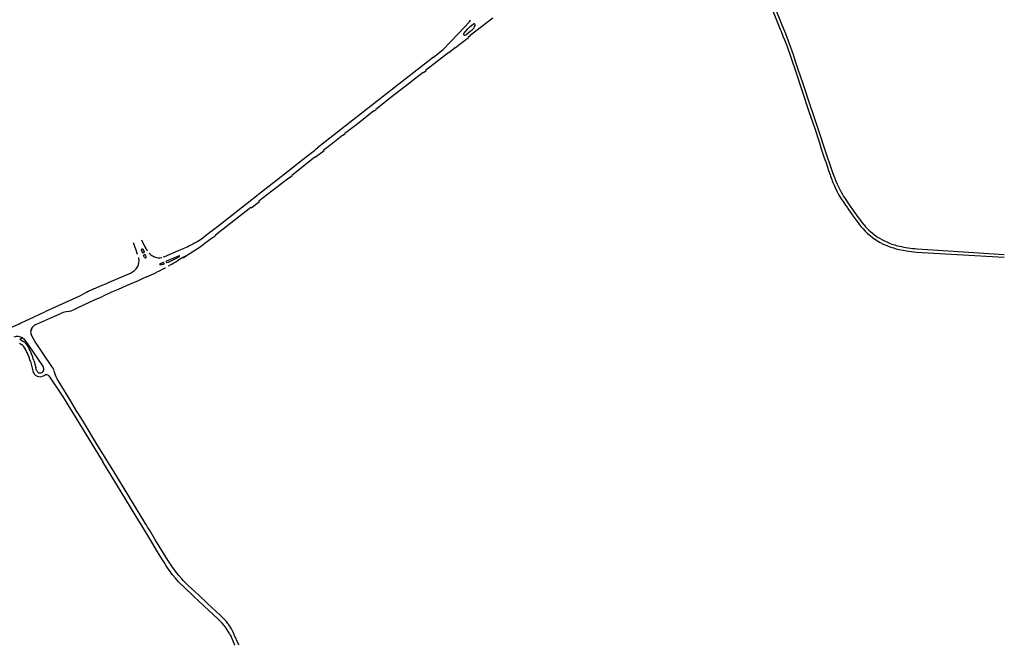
# Model space of a CAD drawing. Extents: x 148869 to 161638, y 453607 to 469810.
# Tile 1029 of 1056: x 159154.97 to 159168.11, y 459854.18 to 459862.53. Entities that reach past the tile are written whole.
import ezdxf

# ---------------------------------------------------------------- set-up
doc = ezdxf.new("R2010")
doc.units = 0
doc.layers.add('LKI_V01_KANTRIJWEG', color=252, linetype='CONTINUOUS')

msp = doc.modelspace()

# ---------------------------------------------------------------- linework, layer by layer
at = {"layer": 'LKI_V01_KANTRIJWEG'}
for p, q in [((159161.283, 459862.552), (159160.983, 459862.317)), ((159161.283, 459862.552), (159160.983, 459862.317)), ((159160.983, 459862.437), (159161.024, 459862.471)), ((159160.983, 459862.437), (159161.024, 459862.471)), ((159160.922, 459862.327), (159160.983, 459862.375)), ((159160.922, 459862.327), (159160.983, 459862.375)), ((159160.983, 459862.375), (159161.009, 459862.396)), ((159160.983, 459862.375), (159161.009, 459862.396)), ((159165.127, 459862.387), (159165.157, 459862.31)), ((159165.127, 459862.387), (159165.157, 459862.31)), ((159165.207, 459862.298), (159165.291, 459862.065)), ((159165.207, 459862.298), (159165.291, 459862.065)), ((159165.291, 459862.065), (159165.325, 459861.965)), ((159165.291, 459862.065), (159165.325, 459861.965)), ((159165.325, 459861.965), (159165.361, 459861.855)), ((159165.325, 459861.965), (159165.361, 459861.855)), ((159160.388, 459861.845), (159160.357, 459861.82)), ((159160.388, 459861.845), (159160.357, 459861.82)), ((159159.809, 459861.496), (159159.782, 459861.476)), ((159159.809, 459861.496), (159159.782, 459861.476)), ((159159.725, 459861.326), (159159.702, 459861.308)), ((159159.725, 459861.326), (159159.702, 459861.308)), ((159159.21, 459861.027), (159159.047, 459860.899)), ((159159.21, 459861.027), (159159.047, 459860.899)), ((159159.315, 459861.005), (159159.288, 459860.984)), ((159159.315, 459861.005), (159159.288, 459860.984)), ((159159.047, 459860.899), (159158.945, 459860.82)), ((159159.047, 459860.899), (159158.945, 459860.82)), ((159158.902, 459860.785), (159158.928, 459860.805)), ((159158.902, 459860.785), (159158.928, 459860.805)), ((159159.031, 459860.782), (159158.913, 459860.689)), ((159159.031, 459860.782), (159158.913, 459860.689)), ((159158.928, 459860.805), (159158.945, 459860.82)), ((159158.928, 459860.805), (159158.945, 459860.82)), ((159165.664, 459860.82), (159165.708, 459860.687)), ((159165.664, 459860.82), (159165.708, 459860.687)), ((159158.913, 459860.689), (159158.909, 459860.696)), ((159158.913, 459860.689), (159158.909, 459860.696)), ((159165.708, 459860.687), (159165.731, 459860.619)), ((159165.708, 459860.687), (159165.731, 459860.619)), ((159158.297, 459860.313), (159158.397, 459860.39)), ((159158.297, 459860.313), (159158.397, 459860.39)), ((159158.604, 459860.447), (159158.565, 459860.416)), ((159158.604, 459860.447), (159158.565, 459860.416)), ((159158.158, 459860.204), (159158.297, 459860.313)), ((159158.158, 459860.204), (159158.297, 459860.313)), ((159158.059, 459860.021), (159158.168, 459860.105)), ((159158.059, 459860.021), (159158.168, 459860.105)), ((159158.067, 459860.132), (159158.158, 459860.204)), ((159158.067, 459860.132), (159158.158, 459860.204)), ((159166.021, 459860.012), (159166.07, 459859.94)), ((159166.021, 459860.012), (159166.07, 459859.94)), ((159166.046, 459860.054), (159166.095, 459859.985)), ((159166.046, 459860.054), (159166.095, 459859.985)), ((159157.414, 459859.618), (159157.468, 459859.665)), ((159157.414, 459859.618), (159157.468, 459859.665)), ((159157.56, 459859.63), (159157.589, 459859.653)), ((159157.56, 459859.63), (159157.589, 459859.653)), ((159156.608, 459859.422), (159156.595, 459859.455)), ((159156.608, 459859.422), (159156.595, 459859.455)), ((159156.601, 459859.468), (159156.606, 459859.47)), ((159156.601, 459859.468), (159156.606, 459859.47)), ((159156.618, 459859.464), (159156.631, 459859.431)), ((159156.618, 459859.464), (159156.631, 459859.431)), ((159166.474, 459859.546), (159166.485, 459859.541)), ((159166.474, 459859.546), (159166.485, 459859.541)), ((159156.56, 459859.35), (159156.559, 459859.355)), ((159156.56, 459859.35), (159156.559, 459859.355)), ((159156.614, 459859.419), (159156.628, 459859.424)), ((159156.614, 459859.419), (159156.628, 459859.424)), ((159156.639, 459859.395), (159156.627, 459859.39)), ((159156.639, 459859.395), (159156.627, 459859.39)), ((159156.705, 459859.404), (159156.698, 459859.411)), ((159156.705, 459859.404), (159156.698, 459859.411)), ((159156.924, 459859.301), (159156.928, 459859.292)), ((159156.924, 459859.301), (159156.928, 459859.292)), ((159157.096, 459859.381), (159156.927, 459859.308)), ((159157.096, 459859.381), (159156.927, 459859.308)), ((159156.935, 459859.289), (159156.953, 459859.297)), ((159156.935, 459859.289), (159156.953, 459859.297)), ((159157.062, 459859.349), (159157.101, 459859.37)), ((159157.062, 459859.349), (159157.101, 459859.37)), ((159157.103, 459859.377), (159157.103, 459859.379)), ((159157.103, 459859.377), (159157.103, 459859.379)), ((159157.153, 459859.352), (159157.192, 459859.374)), ((159157.153, 459859.352), (159157.192, 459859.374)), ((159156.838, 459859.264), (159156.842, 459859.26)), ((159156.838, 459859.264), (159156.842, 459859.26)), ((159156.887, 459859.29), (159156.841, 459859.271)), ((159156.887, 459859.29), (159156.841, 459859.271)), ((159156.898, 459859.279), (159156.894, 459859.287)), ((159156.898, 459859.279), (159156.894, 459859.287)), ((159156.908, 459859.217), (159156.917, 459859.221)), ((159156.908, 459859.217), (159156.917, 459859.221)), ((159155.961, 459858.937), (159156.071, 459858.986)), ((159155.961, 459858.937), (159156.071, 459858.986)), ((159155.098, 459858.536), (159155.305, 459858.63)), ((159155.098, 459858.536), (159155.305, 459858.63)), ((159154.976, 459858.48), (159154.982, 459858.483)), ((159154.976, 459858.48), (159154.982, 459858.483)), ((159154.976, 459858.48), (159154.982, 459858.483)), ((159154.976, 459858.48), (159154.982, 459858.483)), ((159154.971, 459858.267), (159155.008, 459858.284)), ((159154.971, 459858.267), (159155.008, 459858.284)), ((159154.971, 459858.267), (159155.022, 459858.235)), ((159154.971, 459858.267), (159155.022, 459858.235)), ((159154.966, 459858.212), (159154.994, 459858.196)), ((159154.966, 459858.212), (159154.994, 459858.196)), ((159155.297, 459858.055), (159155.198, 459858.201)), ((159155.297, 459858.055), (159155.198, 459858.201)), ((159155.157, 459857.982), (159155.185, 459857.888)), ((159155.157, 459857.982), (159155.185, 459857.888)), ((159155.389, 459857.918), (159155.297, 459858.055)), ((159155.389, 459857.918), (159155.297, 459858.055)), ((159155.113, 459857.969), (159155.144, 459857.845)), ((159155.113, 459857.969), (159155.144, 459857.845)), ((159155.196, 459857.851), (159155.185, 459857.888)), ((159155.196, 459857.851), (159155.185, 459857.888)), ((159155.289, 459857.886), (159155.289, 459857.885)), ((159155.289, 459857.886), (159155.289, 459857.885)), ((159155.295, 459857.783), (159155.309, 459857.79)), ((159155.295, 459857.783), (159155.309, 459857.79)), ((159155.651, 459857.439), (159155.624, 459857.485)), ((159155.651, 459857.439), (159155.624, 459857.485)), ((159155.734, 459857.303), (159155.651, 459857.439)), ((159155.734, 459857.303), (159155.651, 459857.439)), ((159155.754, 459857.27), (159155.734, 459857.303)), ((159155.754, 459857.27), (159155.734, 459857.303)), ((159156.044, 459856.797), (159156.014, 459856.845)), ((159156.044, 459856.797), (159156.014, 459856.845)), ((159156.057, 459856.665), (159156.079, 459856.629)), ((159156.057, 459856.665), (159156.079, 459856.629)), ((159156.7, 459855.722), (159156.676, 459855.76)), ((159156.7, 459855.722), (159156.676, 459855.76)), ((159156.9, 459855.284), (159156.876, 459855.324)), ((159156.9, 459855.284), (159156.876, 459855.324)), ((159157.354, 459854.856), (159157.307, 459854.9)), ((159157.354, 459854.856), (159157.307, 459854.9)), ((159157.83, 459854.329), (159157.813, 459854.366)), ((159157.83, 459854.329), (159157.813, 459854.366))]:
    msp.add_line(p, q, dxfattribs=at)
for points in [[(159164.928, 459862.979), (159164.96, 459862.904), (159165.047, 459862.693), (159165.134, 459862.483), (159165.164, 459862.408)], [(159164.928, 459862.979), (159164.96, 459862.904), (159165.047, 459862.693), (159165.134, 459862.483), (159165.164, 459862.408)], [(159160.494, 459862.03), (159160.623, 459862.131), (159160.824, 459862.345), (159160.973, 459862.503)], [(159160.494, 459862.03), (159160.623, 459862.131), (159160.824, 459862.345), (159160.973, 459862.503)], [(159160.697, 459862.092), (159160.782, 459862.159), (159160.788, 459862.157), (159160.958, 459862.29), (159160.957, 459862.296), (159160.983, 459862.317)], [(159160.697, 459862.092), (159160.782, 459862.159), (159160.788, 459862.157), (159160.958, 459862.29), (159160.957, 459862.296), (159160.983, 459862.317)], [(159160.896, 459862.347), (159160.951, 459862.409), (159160.956, 459862.414), (159160.983, 459862.437)], [(159160.896, 459862.347), (159160.951, 459862.409), (159160.956, 459862.414), (159160.983, 459862.437)], [(159165.164, 459862.408), (159165.19, 459862.345), (159165.207, 459862.298)], [(159165.164, 459862.408), (159165.19, 459862.345), (159165.207, 459862.298)], [(159165.157, 459862.31), (159165.175, 459862.262), (159165.211, 459862.171)], [(159165.157, 459862.31), (159165.175, 459862.262), (159165.211, 459862.171)], [(159160.697, 459862.092), (159160.384, 459861.85), (159160.388, 459861.845)], [(159160.697, 459862.092), (159160.384, 459861.85), (159160.388, 459861.845)], [(159165.211, 459862.171), (159165.269, 459862.005), (159165.322, 459861.849), (159165.504, 459861.303), (159165.581, 459861.076), (159165.644, 459860.885), (159165.664, 459860.82)], [(159165.211, 459862.171), (159165.269, 459862.005), (159165.322, 459861.849), (159165.504, 459861.303), (159165.581, 459861.076), (159165.644, 459860.885), (159165.664, 459860.82)], [(159160.494, 459862.03), (159160.392, 459861.95), (159160.07, 459861.699), (159159.863, 459861.539), (159159.809, 459861.496)], [(159160.494, 459862.03), (159160.392, 459861.95), (159160.07, 459861.699), (159159.863, 459861.539), (159159.809, 459861.496)], [(159160.357, 459861.82), (159160.353, 459861.825), (159160.255, 459861.748), (159160.155, 459861.671), (159159.941, 459861.503), (159159.721, 459861.331), (159159.725, 459861.326)], [(159160.357, 459861.82), (159160.353, 459861.825), (159160.255, 459861.748), (159160.155, 459861.671), (159159.941, 459861.503), (159159.721, 459861.331), (159159.725, 459861.326)], [(159165.361, 459861.855), (159165.417, 459861.692), (159165.526, 459861.365), (159165.55, 459861.293), (159165.666, 459860.944), (159165.694, 459860.862), (159165.706, 459860.82)], [(159165.361, 459861.855), (159165.417, 459861.692), (159165.526, 459861.365), (159165.55, 459861.293), (159165.666, 459860.944), (159165.694, 459860.862), (159165.706, 459860.82)], [(159159.782, 459861.476), (159159.62, 459861.348), (159159.21, 459861.027)], [(159159.782, 459861.476), (159159.62, 459861.348), (159159.21, 459861.027)], [(159159.702, 459861.308), (159159.697, 459861.313), (159159.485, 459861.146), (159159.31, 459861.01), (159159.315, 459861.005)], [(159159.702, 459861.308), (159159.697, 459861.313), (159159.485, 459861.146), (159159.31, 459861.01), (159159.315, 459861.005)], [(159159.288, 459860.984), (159159.284, 459860.99), (159159.125, 459860.866), (159159.067, 459860.82)], [(159159.288, 459860.984), (159159.284, 459860.99), (159159.125, 459860.866), (159159.067, 459860.82)], [(159158.397, 459860.39), (159158.543, 459860.504), (159158.816, 459860.717), (159158.902, 459860.785)], [(159158.397, 459860.39), (159158.543, 459860.504), (159158.816, 459860.717), (159158.902, 459860.785)], [(159159.067, 459860.82), (159159.026, 459860.788), (159159.031, 459860.782)], [(159159.067, 459860.82), (159159.026, 459860.788), (159159.031, 459860.782)], [(159165.706, 459860.82), (159165.714, 459860.794), (159165.741, 459860.712), (159165.78, 459860.597), (159165.81, 459860.517), (159165.818, 459860.493), (159165.834, 459860.447), (159165.865, 459860.368), (159165.88, 459860.335), (159165.918, 459860.257), (159165.936, 459860.222)], [(159165.706, 459860.82), (159165.714, 459860.794), (159165.741, 459860.712), (159165.78, 459860.597), (159165.81, 459860.517), (159165.818, 459860.493), (159165.834, 459860.447), (159165.865, 459860.368), (159165.88, 459860.335), (159165.918, 459860.257), (159165.936, 459860.222)], [(159158.909, 459860.696), (159158.6, 459860.452), (159158.604, 459860.447)], [(159158.909, 459860.696), (159158.6, 459860.452), (159158.604, 459860.447)], [(159165.731, 459860.619), (159165.766, 459860.517), (159165.785, 459860.46)], [(159165.731, 459860.619), (159165.766, 459860.517), (159165.785, 459860.46)], [(159158.168, 459860.105), (159158.163, 459860.111), (159158.507, 459860.379), (159158.561, 459860.422), (159158.565, 459860.416)], [(159158.168, 459860.105), (159158.163, 459860.111), (159158.507, 459860.379), (159158.561, 459860.422), (159158.565, 459860.416)], [(159165.848, 459860.3), (159165.876, 459860.242), (159165.898, 459860.199), (159165.933, 459860.14), (159165.967, 459860.091), (159165.981, 459860.069), (159166.016, 459860.019), (159166.021, 459860.012)], [(159165.848, 459860.3), (159165.876, 459860.242), (159165.898, 459860.199), (159165.933, 459860.14), (159165.967, 459860.091), (159165.981, 459860.069), (159166.016, 459860.019), (159166.021, 459860.012)], [(159157.466, 459859.669), (159157.468, 459859.665), (159157.608, 459859.772), (159158.067, 459860.132)], [(159157.466, 459859.669), (159157.468, 459859.665), (159157.608, 459859.772), (159158.067, 459860.132)], [(159165.999, 459860.123), (159166.042, 459860.06), (159166.046, 459860.054)], [(159165.999, 459860.123), (159166.042, 459860.06), (159166.046, 459860.054)], [(159157.589, 459859.653), (159157.585, 459859.659), (159158.054, 459860.027), (159158.059, 459860.021)], [(159157.589, 459859.653), (159157.585, 459859.659), (159158.054, 459860.027), (159158.059, 459860.021)], [(159166.095, 459859.985), (159166.104, 459859.971), (159166.139, 459859.921), (159166.16, 459859.892), (159166.181, 459859.863), (159166.201, 459859.839), (159166.238, 459859.792)], [(159166.095, 459859.985), (159166.104, 459859.971), (159166.139, 459859.921), (159166.16, 459859.892), (159166.181, 459859.863), (159166.201, 459859.839), (159166.238, 459859.792)], [(159166.07, 459859.94), (159166.079, 459859.928), (159166.145, 459859.839)], [(159166.07, 459859.94), (159166.079, 459859.928), (159166.145, 459859.839)], [(159156.594, 459859.593), (159156.637, 459859.507), (159156.643, 459859.496), (159156.646, 459859.49)], [(159156.594, 459859.593), (159156.637, 459859.507), (159156.643, 459859.496), (159156.646, 459859.49)], [(159157.183, 459859.377), (159157.233, 459859.407), (159157.295, 459859.446), (159157.364, 459859.492), (159157.496, 459859.589), (159157.554, 459859.635), (159157.56, 459859.63)], [(159157.183, 459859.377), (159157.233, 459859.407), (159157.295, 459859.446), (159157.364, 459859.492), (159157.496, 459859.589), (159157.554, 459859.635), (159157.56, 459859.63)], [(159157.354, 459859.581), (159157.413, 459859.619), (159157.414, 459859.618)], [(159157.354, 459859.581), (159157.413, 459859.619), (159157.414, 459859.618)], [(159166.425, 459859.626), (159166.446, 459859.613), (159166.496, 459859.587), (159166.55, 459859.561)], [(159166.425, 459859.626), (159166.446, 459859.613), (159166.496, 459859.587), (159166.55, 459859.561)], [(159156.544, 459859.398), (159156.522, 459859.457), (159156.487, 459859.552)], [(159156.544, 459859.398), (159156.522, 459859.457), (159156.487, 459859.552)], [(159156.897, 459859.366), (159156.908, 459859.371), (159157.087, 459859.449), (159157.154, 459859.478)], [(159156.897, 459859.366), (159156.908, 459859.371), (159157.087, 459859.449), (159157.154, 459859.478)], [(159166.705, 459859.465), (159166.759, 459859.454), (159166.8, 459859.447)], [(159166.705, 459859.465), (159166.759, 459859.454), (159166.8, 459859.447)], [(159166.94, 459859.428), (159167.483, 459859.398), (159168.111, 459859.36)], [(159166.94, 459859.428), (159167.483, 459859.398), (159168.111, 459859.36)], [(159166.946, 459859.474), (159167.5, 459859.437), (159168.111, 459859.399)], [(159166.946, 459859.474), (159167.5, 459859.437), (159168.111, 459859.399)], [(159156.637, 459859.359), (159156.633, 459859.365), (159156.628, 459859.374), (159156.624, 459859.383)], [(159156.637, 459859.359), (159156.633, 459859.365), (159156.628, 459859.374), (159156.624, 459859.383)], [(159156.646, 459859.392), (159156.653, 459859.373), (159156.655, 459859.368)], [(159156.646, 459859.392), (159156.653, 459859.373), (159156.655, 459859.368)], [(159156.779, 459859.362), (159156.767, 459859.365), (159156.764, 459859.366)], [(159156.779, 459859.362), (159156.767, 459859.365), (159156.764, 459859.366)], [(159157.183, 459859.377), (159157.147, 459859.357), (159157.148, 459859.356), (159157.104, 459859.331), (159157.087, 459859.321), (159157.07, 459859.31)], [(159157.183, 459859.377), (159157.147, 459859.357), (159157.148, 459859.356), (159157.104, 459859.331), (159157.087, 459859.321), (159157.07, 459859.31)], [(159156.845, 459859.26), (159156.864, 459859.264), (159156.874, 459859.266), (159156.884, 459859.269), (159156.888, 459859.27), (159156.894, 459859.272)], [(159156.845, 459859.26), (159156.864, 459859.264), (159156.874, 459859.266), (159156.884, 459859.269), (159156.888, 459859.27), (159156.894, 459859.272)], [(159157.001, 459859.268), (159156.975, 459859.254), (159156.967, 459859.248), (159156.952, 459859.241)], [(159157.001, 459859.268), (159156.975, 459859.254), (159156.967, 459859.248), (159156.952, 459859.241)], [(159156.071, 459858.986), (159156.117, 459859.006), (159156.165, 459859.027), (159156.363, 459859.112), (159156.448, 459859.149)], [(159156.071, 459858.986), (159156.117, 459859.006), (159156.165, 459859.027), (159156.363, 459859.112), (159156.448, 459859.149)], [(159156.665, 459859.098), (159156.654, 459859.093), (159156.606, 459859.071), (159156.551, 459859.047), (159156.392, 459858.979), (159156.326, 459858.95), (159156.261, 459858.922), (159156.216, 459858.902), (159156.184, 459858.888), (159156.082, 459858.841)], [(159156.665, 459859.098), (159156.654, 459859.093), (159156.606, 459859.071), (159156.551, 459859.047), (159156.392, 459858.979), (159156.326, 459858.95), (159156.261, 459858.922), (159156.216, 459858.902), (159156.184, 459858.888), (159156.082, 459858.841)], [(159155.961, 459858.937), (159155.933, 459858.925), (159155.915, 459858.917)], [(159155.961, 459858.937), (159155.933, 459858.925), (159155.915, 459858.917)], [(159155.861, 459858.891), (159155.85, 459858.885), (159155.786, 459858.851), (159155.777, 459858.846), (159155.769, 459858.841), (159155.76, 459858.836), (159155.493, 459858.715), (159155.305, 459858.63)], [(159155.861, 459858.891), (159155.85, 459858.885), (159155.786, 459858.851), (159155.777, 459858.846), (159155.769, 459858.841), (159155.76, 459858.836), (159155.493, 459858.715), (159155.305, 459858.63)], [(159155.695, 459858.664), (159155.76, 459858.694), (159155.97, 459858.791), (159156.082, 459858.841)], [(159155.695, 459858.664), (159155.76, 459858.694), (159155.97, 459858.791), (159156.082, 459858.841)], [(159154.982, 459858.483), (159155.064, 459858.52), (159155.098, 459858.536)], [(159154.982, 459858.483), (159155.064, 459858.52), (159155.098, 459858.536)], [(159155.184, 459858.462), (159155.385, 459858.552), (159155.526, 459858.615)], [(159155.184, 459858.462), (159155.385, 459858.552), (159155.526, 459858.615)], [(159154.852, 459858.422), (159154.874, 459858.431), (159154.892, 459858.44), (159154.906, 459858.446), (159154.963, 459858.474), (159154.976, 459858.48)], [(159154.852, 459858.422), (159154.874, 459858.431), (159154.892, 459858.44), (159154.906, 459858.446), (159154.963, 459858.474), (159154.976, 459858.48)], [(159155.013, 459858.282), (159155.024, 459858.271), (159155.04, 459858.252), (159155.063, 459858.22), (159155.283, 459857.897)], [(159155.013, 459858.282), (159155.024, 459858.271), (159155.04, 459858.252), (159155.063, 459858.22), (159155.283, 459857.897)], [(159155.198, 459858.201), (159155.178, 459858.23), (159155.133, 459858.311), (159155.123, 459858.334)], [(159155.198, 459858.201), (159155.178, 459858.23), (159155.133, 459858.311), (159155.123, 459858.334)], [(159155.359, 459857.78), (159155.543, 459857.506), (159155.565, 459857.471), (159156.057, 459856.665)], [(159155.359, 459857.78), (159155.543, 459857.506), (159155.565, 459857.471), (159156.057, 459856.665)], [(159155.624, 459857.485), (159155.532, 459857.636), (159155.471, 459857.74), (159155.457, 459857.765), (159155.448, 459857.788), (159155.431, 459857.839), (159155.428, 459857.847)], [(159155.624, 459857.485), (159155.532, 459857.636), (159155.471, 459857.74), (159155.457, 459857.765), (159155.448, 459857.788), (159155.431, 459857.839), (159155.428, 459857.847)], [(159156.014, 459856.845), (159155.819, 459857.163), (159155.754, 459857.27)], [(159156.014, 459856.845), (159155.819, 459857.163), (159155.754, 459857.27)], [(159156.64, 459855.82), (159156.579, 459855.922), (159156.424, 459856.174), (159156.224, 459856.503), (159156.044, 459856.797)], [(159156.64, 459855.82), (159156.579, 459855.922), (159156.424, 459856.174), (159156.224, 459856.503), (159156.044, 459856.797)], [(159156.575, 459855.82), (159156.384, 459856.13), (159156.079, 459856.629)], [(159156.575, 459855.82), (159156.384, 459856.13), (159156.079, 459856.629)], [(159156.876, 459855.324), (159156.81, 459855.432), (159156.733, 459855.561), (159156.576, 459855.818), (159156.575, 459855.82)], [(159156.876, 459855.324), (159156.81, 459855.432), (159156.733, 459855.561), (159156.576, 459855.818), (159156.575, 459855.82)], [(159156.676, 459855.76), (159156.656, 459855.793), (159156.641, 459855.818), (159156.64, 459855.82)], [(159156.676, 459855.76), (159156.656, 459855.793), (159156.641, 459855.818), (159156.64, 459855.82)], [(159157.307, 459854.9), (159157.218, 459854.983), (159157.152, 459855.049), (159157.139, 459855.064), (159157.094, 459855.115), (159157.044, 459855.176), (159157.007, 459855.225), (159156.989, 459855.254), (159156.947, 459855.318), (159156.775, 459855.601), (159156.7, 459855.722)], [(159157.307, 459854.9), (159157.218, 459854.983), (159157.152, 459855.049), (159157.139, 459855.064), (159157.094, 459855.115), (159157.044, 459855.176), (159157.007, 459855.225), (159156.989, 459855.254), (159156.947, 459855.318), (159156.775, 459855.601), (159156.7, 459855.722)], [(159157.663, 459854.488), (159157.62, 459854.533), (159157.495, 459854.647), (159157.292, 459854.836), (159157.159, 459854.962), (159157.109, 459855.012), (159157.091, 459855.032), (159157.049, 459855.079), (159157.006, 459855.13), (159156.976, 459855.169), (159156.942, 459855.219), (159156.926, 459855.242), (159156.9, 459855.284)], [(159157.663, 459854.488), (159157.62, 459854.533), (159157.495, 459854.647), (159157.292, 459854.836), (159157.159, 459854.962), (159157.109, 459855.012), (159157.091, 459855.032), (159157.049, 459855.079), (159157.006, 459855.13), (159156.976, 459855.169), (159156.942, 459855.219), (159156.926, 459855.242), (159156.9, 459855.284)], [(159157.813, 459854.366), (159157.795, 459854.402), (159157.775, 459854.438), (159157.769, 459854.445), (159157.757, 459854.463), (159157.745, 459854.48), (159157.729, 459854.5), (159157.695, 459854.536), (159157.676, 459854.554), (159157.649, 459854.581), (159157.476, 459854.743), (159157.354, 459854.856)], [(159157.813, 459854.366), (159157.795, 459854.402), (159157.775, 459854.438), (159157.769, 459854.445), (159157.757, 459854.463), (159157.745, 459854.48), (159157.729, 459854.5), (159157.695, 459854.536), (159157.676, 459854.554), (159157.649, 459854.581), (159157.476, 459854.743), (159157.354, 459854.856)], [(159157.702, 459854.442), (159157.698, 459854.448), (159157.671, 459854.48), (159157.663, 459854.488)], [(159157.702, 459854.442), (159157.698, 459854.448), (159157.671, 459854.48), (159157.663, 459854.488)], [(159157.769, 459854.339), (159157.716, 459854.424), (159157.702, 459854.442)], [(159157.769, 459854.339), (159157.716, 459854.424), (159157.702, 459854.442)], [(159157.769, 459854.339), (159157.78, 459854.318), (159157.781, 459854.317)], [(159157.769, 459854.339), (159157.78, 459854.318), (159157.781, 459854.317)], [(159157.781, 459854.317), (159157.838, 459854.191), (159157.838, 459854.191)], [(159157.781, 459854.317), (159157.838, 459854.191), (159157.838, 459854.191)], [(159157.891, 459854.196), (159157.89, 459854.197), (159157.833, 459854.323), (159157.83, 459854.329)], [(159157.891, 459854.196), (159157.89, 459854.197), (159157.833, 459854.323), (159157.83, 459854.329)]]:
    msp.add_lwpolyline(points, dxfattribs=at)
for centre, radius, start, end in [((159155.871, 459858.78), 9.935, 21.2917, 23.4974), ((159155.871, 459858.78), 9.935, 21.2917, 23.4974), ((159160.959, 459862.521), 0.0228, 308.8553, 10.5496), ((159160.959, 459862.521), 0.0228, 308.8553, 10.5496), ((159160.944, 459862.481), 0.107, 307.8065, 344.9716), ((159160.944, 459862.481), 0.107, 307.8065, 344.9716), ((159161.034, 459862.449), 0.0247, 78.3554, 114.2253), ((159161.034, 459862.449), 0.0247, 78.3554, 114.2253), ((159161.036, 459862.463), 0.0103, 29.9947, 73.8086), ((159161.036, 459862.463), 0.0103, 29.9947, 73.8086), ((159161.028, 459862.458), 0.0201, 344.6465, 29.7233), ((159161.028, 459862.458), 0.0201, 344.6465, 29.7233), ((159160.914, 459862.337), 0.0202, 153.3954, 198.4649), ((159160.914, 459862.337), 0.0202, 153.3954, 198.4649), ((159160.903, 459862.334), 0.00904, 196.3317, 249.9923), ((159160.903, 459862.334), 0.00904, 196.3317, 249.9923), ((159160.91, 459862.343), 0.0202, 242.7309, 308.1248), ((159160.91, 459862.343), 0.0202, 242.7309, 308.1248), ((159167.374, 459860.994), 1.676, 198.5623, 204.4456), ((159167.374, 459860.994), 1.676, 198.5623, 204.4456), ((159166.541, 459860.535), 0.681, 207.316, 217.2284), ((159166.541, 459860.535), 0.681, 207.316, 217.2284), ((159166.962, 459860.419), 1.002, 215.3872, 234.9203), ((159166.962, 459860.419), 1.002, 215.3872, 234.9203), ((159166.9, 459860.349), 0.865, 220.1033, 236.6982), ((159166.9, 459860.349), 0.865, 220.1033, 236.6982), ((159156.779, 459860.482), 1.069, 295.2716, 302.5223), ((159156.779, 459860.482), 1.069, 295.2716, 302.5223), ((159166.821, 459860.223), 0.76, 235.1222, 242.868), ((159166.821, 459860.223), 0.76, 235.1222, 242.868), ((159166.87, 459860.273), 0.781, 245.7787, 258.1785), ((159166.87, 459860.273), 0.781, 245.7787, 258.1785), ((159156.604, 459859.459), 0.00997, 110.737, 201.8936), ((159156.604, 459859.459), 0.00997, 110.737, 201.8936), ((159156.609, 459859.461), 0.00982, 19.4307, 109.8652), ((159156.609, 459859.461), 0.00982, 19.4307, 109.8652), ((159156.626, 459859.429), 0.0053, 290.5932, 21.4355), ((159156.626, 459859.429), 0.0053, 290.5932, 21.4355), ((159157.174, 459859.782), 0.604, 208.8733, 213.9696), ((159157.174, 459859.782), 0.604, 208.8733, 213.9696), ((159156.299, 459861.429), 2.13, 293.6496, 296.0739), ((159156.299, 459861.429), 2.13, 293.6496, 296.0739), ((159166.912, 459860.419), 0.976, 244.1075, 248.8615), ((159166.912, 459860.419), 0.976, 244.1075, 248.8615), ((159166.911, 459860.417), 0.974, 248.8582, 257.7723), ((159166.911, 459860.417), 0.974, 248.8582, 257.7723), ((159167.094, 459861.271), 1.804, 257.7373, 265.2964), ((159167.094, 459861.271), 1.804, 257.7373, 265.2964), ((159167.209, 459861.961), 2.547, 260.7681, 263.945), ((159167.209, 459861.961), 2.547, 260.7681, 263.945), ((159156.376, 459859.318), 0.187, 331.9011, 9.8636), ((159156.376, 459859.318), 0.187, 331.9011, 9.8636), ((159156.613, 459859.424), 0.00579, 204.1091, 285.3431), ((159156.613, 459859.424), 0.00579, 204.1091, 285.3431), ((159156.628, 459859.385), 0.00488, 106.5862, 206.856), ((159156.628, 459859.385), 0.00488, 106.5862, 206.856), ((159156.65, 459859.368), 0.0159, 214.2634, 242.8699), ((159156.65, 459859.368), 0.0159, 214.2634, 242.8699), ((159156.641, 459859.39), 0.00495, 17.6162, 115.2395), ((159156.641, 459859.39), 0.00495, 17.6162, 115.2395), ((159156.649, 459859.365), 0.0126, 242.1749, 270.4288), ((159156.649, 459859.365), 0.0126, 242.1749, 270.4288), ((159156.649, 459859.357), 0.00521, 267.6843, 325.5474), ((159156.649, 459859.357), 0.00521, 267.6843, 325.5474), ((159156.64, 459859.363), 0.0162, 328.1655, 18.7149), ((159156.64, 459859.363), 0.0162, 328.1655, 18.7149), ((159156.83, 459859.532), 0.178, 225.8729, 248.5713), ((159156.83, 459859.532), 0.178, 225.8729, 248.5713), ((159156.837, 459859.587), 0.233, 255.4375, 275.3648), ((159156.837, 459859.587), 0.233, 255.4375, 275.3648), ((159156.858, 459859.361), 0.00548, 277.7005, 3.3965), ((159156.858, 459859.361), 0.00548, 277.7005, 3.3965), ((159156.895, 459859.371), 0.00518, 198.4644, 289.651), ((159156.895, 459859.371), 0.00518, 198.4644, 289.651), ((159156.929, 459859.303), 0.00506, 113.249, 205.5103), ((159156.929, 459859.303), 0.00506, 113.249, 205.5103), ((159156.381, 459860.628), 1.449, 293.2764, 298.0413), ((159156.381, 459860.628), 1.449, 293.2764, 298.0413), ((159155.124, 459862.462), 3.704, 300.4549, 301.6976), ((159155.124, 459862.462), 3.704, 300.4549, 301.6976), ((159157.098, 459859.377), 0.00503, 22.5022, 116.1297), ((159157.098, 459859.377), 0.00503, 22.5022, 116.1297), ((159157.098, 459859.375), 0.00562, 302.0674, 26.6656), ((159157.098, 459859.375), 0.00562, 302.0674, 26.6656), ((159156.376, 459859.326), 0.19, 292.1622, 330.064), ((159156.376, 459859.326), 0.19, 292.1622, 330.064), ((159155.255, 459862.366), 3.557, 295.4411, 297.7036), ((159155.255, 459862.366), 3.557, 295.4411, 297.7036), ((159156.843, 459859.266), 0.00528, 110.871, 197.6933), ((159156.843, 459859.266), 0.00528, 110.871, 197.6933), ((159156.843, 459859.262), 0.00239, 221.1148, 300.8818), ((159156.843, 459859.262), 0.00239, 221.1148, 300.8818), ((159156.889, 459859.285), 0.00544, 22.2542, 109.1368), ((159156.889, 459859.285), 0.00544, 22.2542, 109.1368), ((159156.892, 459859.277), 0.00553, 291.4553, 16.3764), ((159156.892, 459859.277), 0.00553, 291.4553, 16.3764), ((159156.933, 459859.294), 0.00579, 201.7456, 285.7193), ((159156.933, 459859.294), 0.00579, 201.7456, 285.7193), ((159152.329, 459868.344), 10.212, 295.1278, 295.859), ((159152.329, 459868.344), 10.212, 295.1278, 295.859), ((159156.416, 459857.788), 1.235, 113.9252, 116.7182), ((159156.416, 459857.788), 1.235, 113.9252, 116.7182), ((159155.669, 459858.24), 0.401, 98.0049, 110.8363), ((159155.669, 459858.24), 0.401, 98.0049, 110.8363), ((159155.53, 459859.033), 0.405, 281.8568, 294.0476), ((159155.53, 459859.033), 0.405, 281.8568, 294.0476), ((159155.195, 459858.368), 0.0798, 148.1289, 190.6755), ((159155.195, 459858.368), 0.0798, 148.1289, 190.6755), ((159155.128, 459858.397), 0.0045, 359.8728, 180.1272), ((159155.128, 459858.397), 0.0045, 359.8728, 180.1272), ((159155.128, 459858.397), 0.0045, 179.8728, 0.1272), ((159155.128, 459858.397), 0.0045, 179.8728, 0.1272), ((159155.246, 459858.334), 0.141, 135.5692, 147.3095), ((159155.246, 459858.334), 0.141, 135.5692, 147.3095), ((159155.25, 459858.334), 0.144, 117.3419, 136.6347), ((159155.25, 459858.334), 0.144, 117.3419, 136.6347), ((159154.941, 459858.178), 0.126, 55.6025, 112.6656), ((159154.941, 459858.178), 0.126, 55.6025, 112.6656), ((159155.009, 459858.28), 0.00444, 40.2449, 113.927), ((159155.009, 459858.28), 0.00444, 40.2449, 113.927), ((159155.191, 459858.366), 0.0752, 189.5552, 204.7435), ((159155.191, 459858.366), 0.0752, 189.5552, 204.7435), ((159154.907, 459858.071), 0.152, 30.1448, 55.5217), ((159154.907, 459858.071), 0.152, 30.1448, 55.5217), ((159154.91, 459858.075), 0.195, 25.4769, 55.0943), ((159154.91, 459858.075), 0.195, 25.4769, 55.0943), ((159154.394, 459857.776), 0.744, 15.0413, 29.9144), ((159154.394, 459857.776), 0.744, 15.0413, 29.9144), ((159154.351, 459857.76), 0.837, 15.3831, 28.4422), ((159154.351, 459857.76), 0.837, 15.3831, 28.4422), ((159155.238, 459857.862), 0.043, 194.8928, 255.5917), ((159155.238, 459857.862), 0.043, 194.8928, 255.5917), ((159155.243, 459857.867), 0.0494, 250.7789, 20.9489), ((159155.243, 459857.867), 0.0494, 250.7789, 20.9489), ((159155.242, 459857.866), 0.051, 22.7016, 36.8448), ((159155.242, 459857.866), 0.051, 22.7016, 36.8448), ((159155.107, 459857.72), 0.345, 21.6752, 35.0375), ((159155.107, 459857.72), 0.345, 21.6752, 35.0375), ((159155.234, 459857.862), 0.0921, 190.9282, 226.5525), ((159155.234, 459857.862), 0.0921, 190.9282, 226.5525), ((159155.234, 459857.861), 0.0909, 225.779, 250.9168), ((159155.234, 459857.861), 0.0909, 225.779, 250.9168), ((159155.242, 459857.864), 0.0972, 246.9297, 302.8803), ((159155.242, 459857.864), 0.0972, 246.9297, 302.8803), ((159155.326, 459857.745), 0.0479, 45.9289, 110.5391), ((159155.326, 459857.745), 0.0479, 45.9289, 110.5391), ((159158.928, 459854.639), 1.179, 202.3561, 202.7377), ((159158.928, 459854.639), 1.179, 202.3561, 202.7377), ((159157.273, 459853.862), 0.702, 28.0349, 28.3322), ((159157.273, 459853.862), 0.702, 28.0349, 28.3322), ((159158.712, 459854.622), 0.925, 207.642, 207.9963), ((159158.712, 459854.622), 0.925, 207.642, 207.9963)]:
    msp.add_arc(centre, radius, start, end, dxfattribs=at)

doc.saveas('drawing.dxf')
